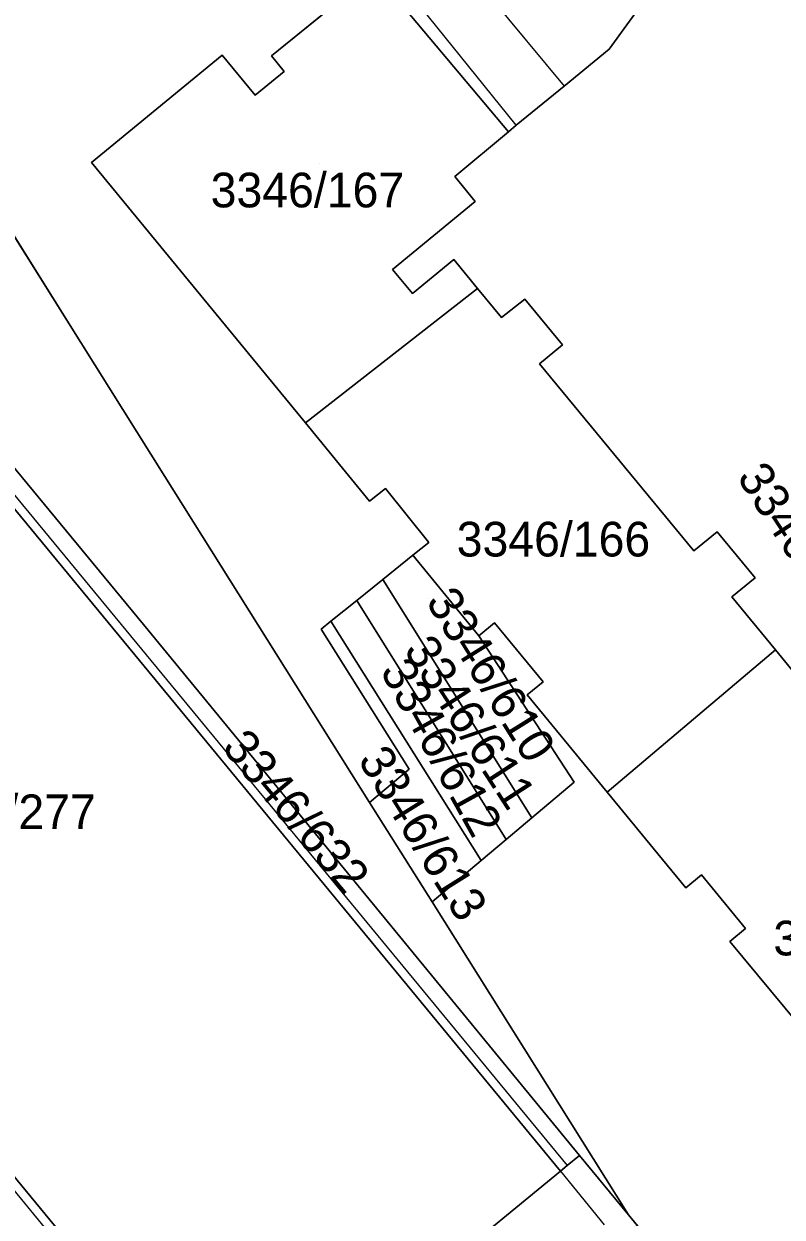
# Model space of a CAD drawing. Extents: x -262715 to -259381, y -1237238 to -1231182.
# Drawn here: x -262159.9 to -262116.2, y -1235529.3 to -1235460.5 of the extents above; entities that cross this region are included whole.
import ezdxf

# ---------------------------------------------------------------- set-up
doc = ezdxf.new("R2010")
doc.units = 0
for name, color, linetype in [('body_kn', 7, 'Continuous'), ('kladpar_druhypozemkov', 7, 'Continuous'), ('kladpar_hranice', 7, 'Continuous'), ('kladpar_parcelnecisla', 7, 'Continuous'), ('kladpar_plochy', 7, 'Continuous'), ('zappar_hrandruhpozemk', 7, 'Continuous')]:
    doc.layers.add(name, color=color, linetype=linetype)

msp = doc.modelspace()

# ---------------------------------------------------------------- linework, layer by layer
at = {"layer": 'body_kn'}
for p, q in [((-262126.17, -1235461.98), (-262126.17, -1235461.98)), ((-262148.48, -1235462.32), (-262148.48, -1235462.32)), ((-262145.64, -1235462.37), (-262145.64, -1235462.37)), ((-262144.92, -1235463.26), (-262144.92, -1235463.26)), ((-262128.78, -1235464.11), (-262128.78, -1235464.11)), ((-262146.58, -1235464.64), (-262146.58, -1235464.64)), ((-262131.99, -1235466.75), (-262131.99, -1235466.75)), ((-262131.53, -1235466.36), (-262131.53, -1235466.36)), ((-262131.53, -1235466.36), (-262131.53, -1235466.36)), ((-262156.03, -1235468.51), (-262156.03, -1235468.51)), ((-262135.08, -1235469.32), (-262135.08, -1235469.32)), ((-262133.91, -1235470.76), (-262133.91, -1235470.76)), ((-262135.14, -1235474.11), (-262135.14, -1235474.11)), ((-262138.66, -1235474.68), (-262138.66, -1235474.68)), ((-262133.77, -1235475.77), (-262133.77, -1235475.77)), ((-262137.52, -1235476.07), (-262137.52, -1235476.07)), ((-262131.03, -1235476.39), (-262131.03, -1235476.39)), ((-262132.39, -1235477.45), (-262132.39, -1235477.45)), ((-262128.86, -1235479.03), (-262128.86, -1235479.03)), ((-262130.19, -1235480.13), (-262130.19, -1235480.13)), ((-262143.69, -1235483.53), (-262143.69, -1235483.53)), ((-262143.69, -1235483.53), (-262143.69, -1235483.53)), ((-262141.56, -1235486.13), (-262141.56, -1235486.13)), ((-262151.79, -1235486.61), (-262151.79, -1235486.61)), ((-262139.08, -1235487.3), (-262139.08, -1235487.3)), ((-262140, -1235488.04), (-262140, -1235488.04)), ((-262119.96, -1235489.8), (-262119.96, -1235489.8)), ((-262136.57, -1235490.42), (-262136.57, -1235490.42)), ((-262121.3, -1235490.91), (-262121.3, -1235490.91)), ((-262137.49, -1235491.16), (-262137.49, -1235491.16)), ((-262137.49, -1235491.16), (-262137.49, -1235491.16)), ((-262139.23, -1235492.56), (-262139.23, -1235492.56)), ((-262139.23, -1235492.56), (-262139.23, -1235492.56)), ((-262117.76, -1235492.46), (-262117.76, -1235492.46)), ((-262119.11, -1235493.55), (-262119.11, -1235493.55)), ((-262140.73, -1235493.77), (-262140.73, -1235493.77)), ((-262140.73, -1235493.77), (-262140.73, -1235493.77)), ((-262142.22, -1235494.96), (-262142.22, -1235494.96)), ((-262142.22, -1235494.96), (-262142.22, -1235494.96)), ((-262132.78, -1235495.05), (-262132.78, -1235495.05)), ((-262153.03, -1235495.15), (-262153.03, -1235495.15)), ((-262142.79, -1235495.42), (-262142.79, -1235495.42)), ((-262133.7, -1235495.8), (-262133.7, -1235495.8)), ((-262116.59, -1235496.61), (-262116.59, -1235496.61)), ((-262129.99, -1235498.45), (-262129.99, -1235498.45)), ((-262130.9, -1235499.2), (-262130.9, -1235499.2)), ((-262129.21, -1235501.26), (-262129.21, -1235501.26)), ((-262137.71, -1235503.49), (-262137.71, -1235503.49)), ((-262128.2, -1235504.25), (-262128.2, -1235504.25)), ((-262126.29, -1235504.82), (-262126.29, -1235504.82)), ((-262126.29, -1235504.82), (-262126.29, -1235504.82)), ((-262144.61, -1235505.4), (-262144.61, -1235505.4)), ((-262139.99, -1235505.41), (-262139.99, -1235505.41)), ((-262130.63, -1235506.29), (-262130.63, -1235506.29)), ((-262132.11, -1235507.54), (-262132.11, -1235507.54)), ((-262133.56, -1235508.75), (-262133.56, -1235508.75)), ((-262123.37, -1235508.38), (-262123.37, -1235508.38)), ((-262120.85, -1235509.59), (-262120.85, -1235509.59)), ((-262121.76, -1235510.34), (-262121.76, -1235510.34)), ((-262136.39, -1235511.14), (-262136.39, -1235511.14)), ((-262118.32, -1235512.67), (-262118.32, -1235512.67)), ((-262119.23, -1235513.42), (-262119.23, -1235513.42)), ((-262127.88, -1235525.76), (-262127.88, -1235525.76)), ((-262128.99, -1235526.67), (-262128.99, -1235526.67)), ((-262128.99, -1235526.67), (-262128.99, -1235526.67)), ((-262128.6, -1235526.35), (-262128.6, -1235526.35)), ((-262125.06, -1235529.19), (-262125.06, -1235529.19))]:
    msp.add_line(p, q, dxfattribs=at)
at = {"layer": 'kladpar_druhypozemkov'}
for p, q in [((-262142.86, -1235468.56), (-262142.86, -1235468.56)), ((-262129.27, -1235489.56), (-262129.27, -1235489.56)), ((-262136.65, -1235493.64), (-262136.65, -1235493.64)), ((-262137.64, -1235496.73), (-262137.64, -1235496.73)), ((-262138.33, -1235499.43), (-262138.33, -1235499.43)), ((-262147.79, -1235502.67), (-262147.79, -1235502.67)), ((-262136.05, -1235507.04), (-262136.05, -1235507.04))]:
    msp.add_line(p, q, dxfattribs=at)
at = {"layer": 'kladpar_hranice'}
for points in [[(-262179.74, -1235463.15), (-262229.53, -1235384.07), (-262220.74, -1235376.62), (-262151.79, -1235486.61), (-262139.99, -1235505.41), (-262136.39, -1235511.14), (-262125.06, -1235529.19), (-262127.88, -1235525.76), (-262144.61, -1235505.4), (-262153.03, -1235495.15), (-262169.62, -1235475.05), (-262169.16, -1235475.16), (-262167.35, -1235475.82), (-262166.54, -1235476.41), (-262174.61, -1235466.46), (-262177.03, -1235463.74), (-262180.75, -1235460.41), (-262179.8, -1235462.6), (-262179.63, -1235463.06), (-262179.74, -1235463.15)], [(-262139.7, -1235457.53), (-262145.64, -1235462.37), (-262144.92, -1235463.26), (-262146.58, -1235464.64), (-262148.48, -1235462.32), (-262156.03, -1235468.51), (-262143.69, -1235483.53), (-262141.56, -1235486.13), (-262140, -1235488.04), (-262139.08, -1235487.3), (-262136.57, -1235490.42), (-262137.49, -1235491.16), (-262139.23, -1235492.56), (-262140.73, -1235493.77), (-262142.22, -1235494.96), (-262142.79, -1235495.42), (-262137.71, -1235503.49), (-262139.99, -1235505.41), (-262151.79, -1235486.61), (-262220.74, -1235376.62)], [(-262139.7, -1235457.53), (-262140.05, -1235457.02), (-262139.45, -1235456.55), (-262136.83, -1235454.38), (-262134.19, -1235452.21), (-262131.63, -1235445.13), (-262119.73, -1235449.48), (-262122.41, -1235456.77), (-262126.17, -1235461.98), (-262128.78, -1235464.11), (-262131.53, -1235466.36), (-262131.99, -1235466.75), (-262139.7, -1235457.53)], [(-262115.12, -1235498.4), (-262116.59, -1235496.61), (-262119.11, -1235493.55), (-262117.76, -1235492.46), (-262119.96, -1235489.8), (-262121.3, -1235490.91), (-262130.19, -1235480.13), (-262128.86, -1235479.03), (-262131.03, -1235476.39), (-262132.39, -1235477.45), (-262133.77, -1235475.77), (-262135.14, -1235474.11), (-262137.52, -1235476.07), (-262138.66, -1235474.68), (-262133.91, -1235470.76), (-262135.08, -1235469.32), (-262131.99, -1235466.75), (-262131.53, -1235466.36), (-262128.78, -1235464.11), (-262126.17, -1235461.98), (-262122.41, -1235456.77)], [(-262143.69, -1235483.53), (-262156.03, -1235468.51), (-262148.48, -1235462.32), (-262146.58, -1235464.64), (-262144.92, -1235463.26), (-262145.64, -1235462.37), (-262139.7, -1235457.53), (-262131.99, -1235466.75), (-262135.08, -1235469.32), (-262133.91, -1235470.76), (-262138.66, -1235474.68), (-262137.52, -1235476.07), (-262135.14, -1235474.11), (-262133.77, -1235475.77), (-262143.69, -1235483.53)], [(-262171.04, -1235475.67), (-262170.65, -1235475.35), (-262169.62, -1235475.05), (-262153.03, -1235495.15), (-262144.61, -1235505.4), (-262127.88, -1235525.76), (-262128.6, -1235526.35), (-262128.99, -1235526.67), (-262171.04, -1235475.67)], [(-262171.04, -1235475.67), (-262128.99, -1235526.67), (-262135.95, -1235532.4), (-262133.84, -1235534.97), (-262134.26, -1235535.33), (-262136.87, -1235537.52), (-262139.01, -1235534.92), (-262141.47, -1235536.95), (-262142.24, -1235537.58), (-262147.46, -1235541.87), (-262147.91, -1235542.24), (-262176.04, -1235508.11)], [(-262126.29, -1235504.82), (-262129.21, -1235501.26), (-262130.9, -1235499.2), (-262129.99, -1235498.45), (-262132.78, -1235495.05), (-262133.7, -1235495.8), (-262137.49, -1235491.16), (-262136.57, -1235490.42), (-262139.08, -1235487.3), (-262140, -1235488.04), (-262141.56, -1235486.13), (-262143.69, -1235483.53), (-262133.77, -1235475.77), (-262132.39, -1235477.45), (-262131.03, -1235476.39), (-262128.86, -1235479.03), (-262130.19, -1235480.13), (-262121.3, -1235490.91), (-262119.96, -1235489.8), (-262117.76, -1235492.46), (-262119.11, -1235493.55), (-262116.59, -1235496.61), (-262126.29, -1235504.82)], [(-262137.49, -1235491.16), (-262133.7, -1235495.8), (-262128.2, -1235504.25), (-262130.63, -1235506.29), (-262139.23, -1235492.56), (-262137.49, -1235491.16)], [(-262139.23, -1235492.56), (-262130.63, -1235506.29), (-262132.11, -1235507.54), (-262140.73, -1235493.77), (-262139.23, -1235492.56)], [(-262140.73, -1235493.77), (-262132.11, -1235507.54), (-262133.56, -1235508.75), (-262142.22, -1235494.96), (-262140.73, -1235493.77)], [(-262142.22, -1235494.96), (-262133.56, -1235508.75), (-262136.39, -1235511.14), (-262139.99, -1235505.41), (-262137.71, -1235503.49), (-262142.79, -1235495.42), (-262142.22, -1235494.96)], [(-262123.5, -1235531.08), (-262125.06, -1235529.19), (-262136.39, -1235511.14), (-262133.56, -1235508.75), (-262132.11, -1235507.54), (-262130.63, -1235506.29), (-262128.2, -1235504.25), (-262133.7, -1235495.8), (-262132.78, -1235495.05), (-262129.99, -1235498.45), (-262130.9, -1235499.2), (-262129.21, -1235501.26), (-262126.29, -1235504.82), (-262123.37, -1235508.38), (-262121.76, -1235510.34), (-262120.85, -1235509.59), (-262118.32, -1235512.67), (-262119.23, -1235513.42), (-262115.29, -1235518.17)], [(-262115.29, -1235518.17), (-262119.23, -1235513.42), (-262118.32, -1235512.67), (-262120.85, -1235509.59), (-262121.76, -1235510.34), (-262123.37, -1235508.38), (-262126.29, -1235504.82), (-262116.59, -1235496.61), (-262115.12, -1235498.4)], [(-262176.04, -1235508.11), (-262147.91, -1235542.24), (-262148.53, -1235542.75), (-262145.49, -1235546.45), (-262146.94, -1235547.63), (-262165.16, -1235525.65)], [(-262135.95, -1235532.4), (-262128.99, -1235526.67), (-262128.6, -1235526.35), (-262127.88, -1235525.76), (-262125.06, -1235529.19), (-262123.5, -1235531.08)]]:
    msp.add_lwpolyline(points, dxfattribs=at)
at = {"layer": 'kladpar_plochy'}
for p, q in [((-262151.79, -1235486.61), (-262220.74, -1235376.62)), ((-262126.17, -1235461.98), (-262122.41, -1235456.77)), ((-262139.7, -1235457.53), (-262145.64, -1235462.37)), ((-262128.78, -1235464.11), (-262126.17, -1235461.98)), ((-262148.48, -1235462.32), (-262156.03, -1235468.51)), ((-262146.58, -1235464.64), (-262148.48, -1235462.32)), ((-262145.64, -1235462.37), (-262144.92, -1235463.26)), ((-262144.92, -1235463.26), (-262146.58, -1235464.64)), ((-262131.53, -1235466.36), (-262128.78, -1235464.11)), ((-262135.08, -1235469.32), (-262131.99, -1235466.75)), ((-262131.99, -1235466.75), (-262131.53, -1235466.36)), ((-262156.03, -1235468.51), (-262143.69, -1235483.53)), ((-262133.91, -1235470.76), (-262135.08, -1235469.32)), ((-262138.66, -1235474.68), (-262133.91, -1235470.76)), ((-262135.14, -1235474.11), (-262137.52, -1235476.07)), ((-262133.77, -1235475.77), (-262135.14, -1235474.11)), ((-262137.52, -1235476.07), (-262138.66, -1235474.68)), ((-262132.39, -1235477.45), (-262133.77, -1235475.77)), ((-262131.03, -1235476.39), (-262132.39, -1235477.45)), ((-262128.86, -1235479.03), (-262131.03, -1235476.39)), ((-262130.19, -1235480.13), (-262128.86, -1235479.03)), ((-262121.3, -1235490.91), (-262130.19, -1235480.13)), ((-262143.69, -1235483.53), (-262141.56, -1235486.13)), ((-262141.56, -1235486.13), (-262140, -1235488.04)), ((-262139.99, -1235505.41), (-262151.79, -1235486.61)), ((-262140, -1235488.04), (-262139.08, -1235487.3)), ((-262139.08, -1235487.3), (-262136.57, -1235490.42)), ((-262119.96, -1235489.8), (-262121.3, -1235490.91)), ((-262117.76, -1235492.46), (-262119.96, -1235489.8)), ((-262136.57, -1235490.42), (-262137.49, -1235491.16)), ((-262137.49, -1235491.16), (-262139.23, -1235492.56)), ((-262139.23, -1235492.56), (-262140.73, -1235493.77)), ((-262119.11, -1235493.55), (-262117.76, -1235492.46)), ((-262116.59, -1235496.61), (-262119.11, -1235493.55)), ((-262140.73, -1235493.77), (-262142.22, -1235494.96)), ((-262142.22, -1235494.96), (-262142.79, -1235495.42)), ((-262133.7, -1235495.8), (-262132.78, -1235495.05)), ((-262132.78, -1235495.05), (-262129.99, -1235498.45)), ((-262142.79, -1235495.42), (-262137.71, -1235503.49)), ((-262128.2, -1235504.25), (-262133.7, -1235495.8)), ((-262115.12, -1235498.4), (-262116.59, -1235496.61)), ((-262129.99, -1235498.45), (-262130.9, -1235499.2)), ((-262130.9, -1235499.2), (-262129.21, -1235501.26)), ((-262129.21, -1235501.26), (-262126.29, -1235504.82)), ((-262137.71, -1235503.49), (-262139.99, -1235505.41)), ((-262130.63, -1235506.29), (-262128.2, -1235504.25)), ((-262126.29, -1235504.82), (-262123.37, -1235508.38)), ((-262132.11, -1235507.54), (-262130.63, -1235506.29)), ((-262133.56, -1235508.75), (-262132.11, -1235507.54)), ((-262136.39, -1235511.14), (-262133.56, -1235508.75)), ((-262123.37, -1235508.38), (-262121.76, -1235510.34)), ((-262121.76, -1235510.34), (-262120.85, -1235509.59)), ((-262120.85, -1235509.59), (-262118.32, -1235512.67)), ((-262125.06, -1235529.19), (-262136.39, -1235511.14)), ((-262118.32, -1235512.67), (-262119.23, -1235513.42)), ((-262119.23, -1235513.42), (-262115.29, -1235518.17)), ((-262123.5, -1235531.08), (-262125.06, -1235529.19))]:
    msp.add_line(p, q, dxfattribs=at)
for points in [[(-262179.74, -1235463.15), (-262229.53, -1235384.07), (-262220.74, -1235376.62), (-262151.79, -1235486.61), (-262139.99, -1235505.41), (-262136.39, -1235511.14), (-262125.06, -1235529.19), (-262127.88, -1235525.76), (-262144.61, -1235505.4), (-262153.03, -1235495.15), (-262169.62, -1235475.05), (-262169.16, -1235475.16), (-262167.35, -1235475.82), (-262166.54, -1235476.41), (-262174.61, -1235466.46), (-262177.03, -1235463.74), (-262180.75, -1235460.41), (-262179.8, -1235462.6), (-262179.63, -1235463.06)], [(-262139.7, -1235457.53), (-262140.05, -1235457.02), (-262139.45, -1235456.55), (-262136.83, -1235454.38), (-262134.19, -1235452.21), (-262131.63, -1235445.13), (-262119.73, -1235449.48), (-262122.41, -1235456.77), (-262126.17, -1235461.98), (-262128.78, -1235464.11), (-262131.53, -1235466.36), (-262131.99, -1235466.75)], [(-262143.69, -1235483.53), (-262156.03, -1235468.51), (-262148.48, -1235462.32), (-262146.58, -1235464.64), (-262144.92, -1235463.26), (-262145.64, -1235462.37), (-262139.7, -1235457.53), (-262131.99, -1235466.75), (-262135.08, -1235469.32), (-262133.91, -1235470.76), (-262138.66, -1235474.68), (-262137.52, -1235476.07), (-262135.14, -1235474.11), (-262133.77, -1235475.77)], [(-262171.04, -1235475.67), (-262170.65, -1235475.35), (-262169.62, -1235475.05), (-262153.03, -1235495.15), (-262144.61, -1235505.4), (-262127.88, -1235525.76), (-262128.6, -1235526.35), (-262128.99, -1235526.67)], [(-262194.54, -1235485.67), (-262191.51, -1235483.18), (-262189.56, -1235481.58), (-262185.92, -1235486.11), (-262183.27, -1235483.94), (-262180.3, -1235481.5), (-262179.12, -1235480.53), (-262178.2, -1235481.65), (-262176.68, -1235480.38), (-262171.58, -1235476.12), (-262171.04, -1235475.67), (-262128.99, -1235526.67), (-262135.95, -1235532.4), (-262133.84, -1235534.97), (-262134.26, -1235535.33), (-262136.87, -1235537.52), (-262139.01, -1235534.92), (-262141.47, -1235536.95), (-262142.24, -1235537.58), (-262147.46, -1235541.87), (-262147.91, -1235542.24), (-262176.04, -1235508.11), (-262180.44, -1235502.77), (-262182.45, -1235500.34)], [(-262126.29, -1235504.82), (-262129.21, -1235501.26), (-262130.9, -1235499.2), (-262129.99, -1235498.45), (-262132.78, -1235495.05), (-262133.7, -1235495.8), (-262137.49, -1235491.16), (-262136.57, -1235490.42), (-262139.08, -1235487.3), (-262140, -1235488.04), (-262141.56, -1235486.13), (-262143.69, -1235483.53), (-262133.77, -1235475.77), (-262132.39, -1235477.45), (-262131.03, -1235476.39), (-262128.86, -1235479.03), (-262130.19, -1235480.13), (-262121.3, -1235490.91), (-262119.96, -1235489.8), (-262117.76, -1235492.46), (-262119.11, -1235493.55), (-262116.59, -1235496.61)], [(-262137.49, -1235491.16), (-262133.7, -1235495.8), (-262128.2, -1235504.25), (-262130.63, -1235506.29), (-262139.23, -1235492.56)], [(-262139.23, -1235492.56), (-262130.63, -1235506.29), (-262132.11, -1235507.54), (-262140.73, -1235493.77)], [(-262140.73, -1235493.77), (-262132.11, -1235507.54), (-262133.56, -1235508.75), (-262142.22, -1235494.96)], [(-262142.22, -1235494.96), (-262133.56, -1235508.75), (-262136.39, -1235511.14), (-262139.99, -1235505.41), (-262137.71, -1235503.49), (-262142.79, -1235495.42)]]:
    msp.add_lwpolyline(points, close=True, dxfattribs=at)
for points in [[(-262115.29, -1235518.17), (-262119.23, -1235513.42), (-262118.32, -1235512.67), (-262120.85, -1235509.59), (-262121.76, -1235510.34), (-262123.37, -1235508.38), (-262126.29, -1235504.82), (-262116.59, -1235496.61), (-262115.12, -1235498.4)], [(-262176.04, -1235508.11), (-262147.91, -1235542.24), (-262148.53, -1235542.75), (-262145.49, -1235546.45), (-262146.94, -1235547.63), (-262165.16, -1235525.65)], [(-262135.95, -1235532.4), (-262128.99, -1235526.67), (-262128.6, -1235526.35), (-262127.88, -1235525.76), (-262125.06, -1235529.19), (-262123.5, -1235531.08)]]:
    msp.add_lwpolyline(points, dxfattribs=at)
at = {"layer": 'zappar_hrandruhpozemk'}
for p, q in [((-262136.83, -1235454.38), (-262128.78, -1235464.11)), ((-262131.53, -1235466.36), (-262139.45, -1235456.55)), ((-262170.65, -1235475.35), (-262128.6, -1235526.35)), ((-262155.34, -1235534.01), (-262174.07, -1235511.29)), ((-262128.99, -1235526.67), (-262126.46, -1235529.76))]:
    msp.add_line(p, q, dxfattribs=at)

# ---------------------------------------------------------------- texts
at = {"layer": 'kladpar_parcelnecisla'}
for s, p in [('3346/167', (-262149.15, -1235471.1)), ('3346/166', (-262134.967, -1235491.23)), ('3346/277', (-262166.929, -1235506.95)), ('3346/165', (-262116.712, -1235514.23))]:
    msp.add_text(s, height=2, dxfattribs=at).set_placement(p)
for s, rotation, p in [('3346/608', 303, (-262118.855, -1235486.659)), ('3346/610', 302, (-262136.786, -1235493.828)), ('3346/611', 303, (-262138.059, -1235496.632)), ('3346/612', 299, (-262139.415, -1235497.818)), ('3346/632', 310, (-262148.559, -1235502.273)), ('3346/613', 302, (-262140.703, -1235502.968))]:
    msp.add_text(s, height=2, rotation=rotation, dxfattribs=at).set_placement(p)

doc.saveas('drawing.dxf')
